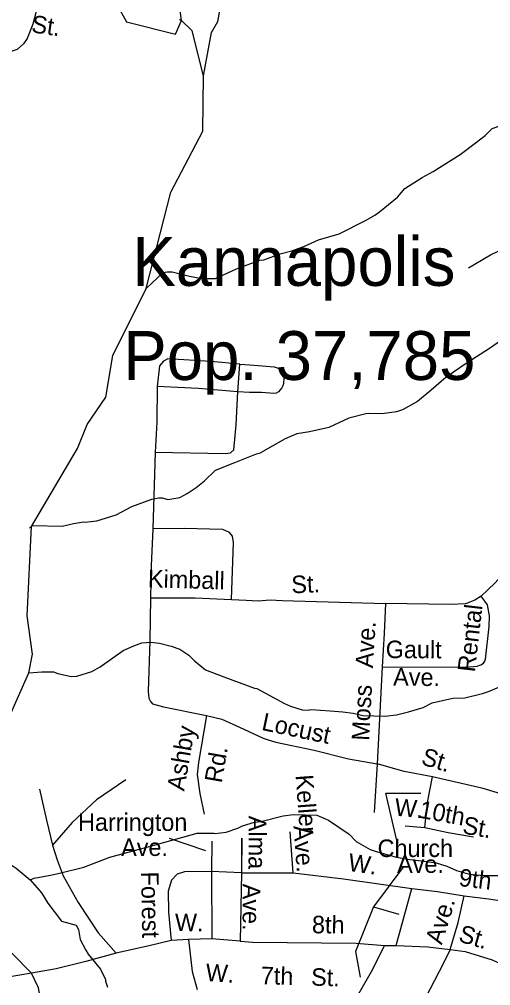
# Model space of a CAD drawing. Extents: x 1473865 to 1648260, y 639067 to 773536.
# Drawn here: x 1515215 to 1517772, y 643675 to 648916 of the extents above; entities that cross this region are included whole.
import ezdxf

# ---------------------------------------------------------------- set-up
doc = ezdxf.new("R2010")
doc.units = 0
for name, color, linetype in [('Exist Civil Demographics City Label', 7, 'Continuous'), ('Exist Hydrographic Creek Single Shore', 7, 'Continuous'), ('Exist Hydrographic Misc Water Feature', 7, 'Continuous'), ('Exist Hydrographic Pond Under 1500 Sq Ft', 7, 'Continuous'), ('Exist Road Non-System Type 51', 7, 'Continuous'), ('Exist Road Non-System Type 51 Label', 7, 'Continuous')]:
    doc.layers.add(name, color=color, linetype=linetype)

msp = doc.modelspace()

# ---------------------------------------------------------------- linework, layer by layer
at = {"layer": 'Exist Hydrographic Creek Single Shore'}
for points in [[(1516214.8, 648609.1), (1516258.2, 648844.5), (1516292, 648904.8), (1516336.4, 649152.5), (1516364.1, 649186.6), (1516373.2, 649199.7), (1516406.8, 649287), (1516415.2, 649310.9), (1516449.3, 649422.1), (1516492.2, 649585.2), (1516517.3, 649652.7), (1516541.3, 649760.2), (1516541.9, 649796.2), (1516522.5, 650156.3), (1516510.7, 650227), (1516521.7, 650336.2), (1516550.2, 650583.5), (1516563.2, 650639.2), (1516575.9, 650679), (1516592.2, 650720.1)], [(1515154.8, 645118.1), (1515266.1, 645372.2), (1515285.8, 645473.3), (1515256.8, 645680.7), (1515280.8, 646166), (1515529.8, 646587.7), (1515582.8, 646717.9), (1515684.8, 646866.9), (1515722.8, 647092.6), (1515903.8, 647456.6), (1516037.8, 647979.1), (1516209.8, 648310.4), (1516214.8, 648609.1), (1516152.7, 648853.2), (1516094.8, 648910.2), (1516083.2, 648912.7)], [(1516541.3, 647612.2), (1516629.9, 647643.6), (1516694.1, 647659.7), (1516758.1, 647683.6), (1516838.4, 647720.6), (1516950.9, 647753), (1517096.2, 647826.4), (1517144.6, 647854.2), (1517168.9, 647871.7), (1517266.2, 647951.8), (1517306.9, 647999.4), (1517400, 648058.3), (1517460.4, 648090.7), (1517606.1, 648183), (1517694.9, 648249.3), (1517741.7, 648286.9), (1517780.1, 648323.9), (1517880.8, 648358.8), (1517959.2, 648379.4), (1518033.7, 648402.5), (1518089.9, 648421), (1518180.6, 648463.5), (1518245.2, 648504.9)], [(1515903.8, 647456.6), (1515995.4, 647543.9), (1516017.4, 647547.5), (1516043.5, 647547), (1516139, 647523.2), (1516205.8, 647510.3), (1516278.8, 647510.6), (1516393.6, 647562.4), (1516401.7, 647566.2), (1516520.5, 647609.9), (1516541.3, 647612.2)], [(1517915.1, 647233.8), (1517765.5, 647130.2), (1517644.2, 647053.8), (1517531, 646975.7), (1517449.7, 646904.3), (1517374.9, 646843.5), (1517294, 646799.1), (1517262, 646787.5), (1517181.7, 646776.8), (1517111.6, 646778.2), (1517095.5, 646776.1), (1517003.2, 646753.3), (1516894.4, 646702.9), (1516790, 646679.1), (1516719.9, 646668.8), (1516657.4, 646640.3), (1516524.2, 646564.2)], [(1515269.3, 646156.4), (1515285.5, 646170.1), (1515446.5, 646167.1), (1515508.9, 646181.9), (1515563, 646190.9), (1515570.9, 646188.7), (1515635.1, 646195.5), (1515739.7, 646229.5), (1515824.5, 646273.9), (1515860.6, 646287.2), (1515933.1, 646313.9), (1515971.3, 646321.1), (1515989.2, 646320.8), (1516021.1, 646312.2), (1516085.3, 646323), (1516125.7, 646344.2), (1516174.3, 646377.3), (1516218.9, 646412.4), (1516279.9, 646471.2), (1516384.7, 646513.2), (1516501.4, 646559), (1516524.2, 646564.2)]]:
    msp.add_lwpolyline(points, dxfattribs=at)
at = {"layer": 'Exist Hydrographic Misc Water Feature'}
for points in [[(1515266.1, 645372.2), (1515336.3, 645377.7), (1515400.3, 645376.5), (1515424.2, 645368), (1515495.9, 645352.7), (1515527.8, 645354.1), (1515608.3, 645378.6), (1515654.1, 645404.4), (1515778.3, 645493.3), (1515836.8, 645518.2), (1515879.1, 645535.4), (1515927.1, 645538.5), (1515975.1, 645533.6), (1516038.7, 645516.4), (1516086.4, 645499.5), (1516133.8, 645468.6), (1516164.9, 645436.7), (1516224.4, 645389), (1516323.7, 645351.1), (1516490.5, 645288), (1516503.3, 645287.8)], [(1516503.3, 645287.8), (1516654.3, 645205.1), (1516686.1, 645190.9), (1516750.2, 645171.7), (1516782.2, 645170), (1516796.1, 645173.5), (1516902.2, 645166.6), (1516970.2, 645161.1), (1517026.1, 645152.6), (1517077.9, 645140.1), (1517197.9, 645137.7), (1517262, 645144.6), (1517326.4, 645159.7), (1517406.6, 645184.3), (1517455.1, 645209.6), (1517567.4, 645234.4), (1517631.5, 645237.2), (1517728, 645259.9), (1517760.1, 645270.8), (1517816.4, 645294.2)], [(1514991.7, 644852.3), (1515007.1, 644750.3), (1515028.4, 644715.9), (1515036.1, 644699.7), (1515047.4, 644659.6), (1515049.2, 644643.6), (1515046.7, 644619.6), (1515029.8, 644565.9), (1515023, 644524.1), (1515024.5, 644500.1), (1515043.7, 644451.8), (1515087.1, 644385.3), (1515197.1, 644313), (1515274, 644249.6)], [(1515274, 644249.6), (1515296.1, 644259.1), (1515392.4, 644277.3), (1515432.6, 644284.6), (1515565.2, 644318), (1515706, 644371.4), (1515927.1, 644431.2), (1516180.3, 644502.4), (1516269.5, 644502.7), (1516276.3, 644500.6), (1516336.4, 644507.4), (1516400.9, 644530.2), (1516425.1, 644541.8), (1516491.4, 644562.5)], [(1516491.4, 644562.5), (1516525.3, 644565.9), (1516645.8, 644596.3), (1516701.8, 644603.5), (1516829.3, 644599.4), (1516892.9, 644572.7), (1517003.8, 644496.6), (1517043.2, 644456.4), (1517118.4, 644414.7), (1517150.2, 644402.5), (1517261.8, 644372.4), (1517333.7, 644359.5), (1517411.6, 644350.5), (1517477.4, 644341), (1517535.1, 644324.2), (1517586.9, 644299.4), (1517650.5, 644282.5), (1517674.5, 644277.9), (1517738.4, 644273.3), (1517818.4, 644273.3), (1517842.5, 644277), (1517890.7, 644286.7)], [(1515274, 644249.6), (1515334.7, 644178.5), (1515369.7, 644121.9), (1515443.9, 644024.5), (1515523.4, 644003), (1515535.2, 643980.2), (1515544.8, 643926), (1515575, 643868), (1515588.6, 643845.9), (1515655.1, 643764.7), (1515682.2, 643708.3), (1515681.9, 643700.3), (1515693.3, 643668.1)]]:
    msp.add_lwpolyline(points, dxfattribs=at)
at = {"layer": 'Exist Hydrographic Pond Under 1500 Sq Ft'}
msp.add_lwpolyline([(1516094.8, 648910.2), (1516088.3, 648964.8), (1515783.1, 649058.7), (1515725.2, 649114.6), (1515677.4, 649118.6), (1515797.1, 648902.9), (1516062.4, 648835), (1516094.8, 648910.2)], dxfattribs=at)
at = {"layer": 'Exist Road Non-System Type 51'}
for p, q in [((1516401.4, 646896.4), (1516411.9, 647046.3)), ((1515952.4, 646569.5), (1515940, 646153.7)), ((1517183, 645405.1), (1517155.7, 644877.6)), ((1517155.7, 644877.6), (1517141, 644613.8)), ((1516701.4, 644287.9), (1516685.3, 644510.1)), ((1517307.8, 644542.8), (1517415.5, 644532.8)), ((1516259.8, 644458.8), (1516257.3, 644295)), ((1516257.3, 644295), (1516259.5, 643929)), ((1516421, 644286.5), (1516257.3, 644295)), ((1516421, 644286.5), (1516413.3, 643916.7)), ((1517260.3, 643893.6), (1517343.8, 644202.1)), ((1516133.4, 643924.9), (1516039.4, 643920.4)), ((1516259.5, 643929), (1516133.4, 643924.9)), ((1516413.3, 643916.7), (1516259.5, 643929)), ((1517196.2, 643892.9), (1517260.3, 643893.6))]:
    msp.add_line(p, q, dxfattribs=at)
for points in [[(1515493.9, 648984.4), (1515449.6, 648967.1), (1515369.7, 648978.3), (1515329.8, 648981.1), (1515315.2, 648974.8), (1515305.5, 648959.4), (1515288.5, 648889.7), (1515257.3, 648812.1), (1515236.7, 648782.5), (1515202.3, 648752.9), (1515175.3, 648744.1), (1515156.6, 648759.6), (1515105.5, 648768.4), (1515063.3, 648779.1), (1514982.9, 648814.6), (1514885.5, 648828)], [(1517651.4, 647568.3), (1517770.7, 647638.2), (1517851.3, 647676.6)], [(1516411.9, 647046.3), (1516254.1, 647060.7), (1516020.2, 647074.4), (1515998, 647062.6), (1515975.7, 647037.1), (1515962, 646925.3)], [(1516411.9, 647046.3), (1516466.3, 647041.7), (1516531.9, 647036.3), (1516597.5, 647032.1), (1516623.9, 647023), (1516635, 647013.4), (1516643.5, 647000.6), (1516650.3, 646970.2), (1516648.5, 646940.7), (1516645.5, 646929.3), (1516640, 646916.8), (1516621.6, 646895), (1516607.8, 646888.3), (1516595.1, 646886.6), (1516529.5, 646892.8), (1516463.9, 646891.6), (1516401.4, 646896.4)], [(1515962, 646925.3), (1515960.9, 646731.4), (1515952.4, 646569.5)], [(1516401.4, 646896.4), (1516187.7, 646913.7), (1515962, 646925.3)], [(1515952.4, 646569.5), (1516334.3, 646561.4), (1516360.3, 646565.1), (1516378.7, 646580.7), (1516390.6, 646716.5), (1516401.4, 646896.4)], [(1515940, 646153.7), (1515931, 645951.8), (1515926.2, 645778)], [(1516366.1, 645769.2), (1516376.7, 646078.9), (1516371.4, 646113), (1516355.6, 646133.2), (1516319.9, 646149.7), (1516109.9, 646155.1), (1515940, 646153.7)], [(1518104.1, 646036.5), (1518067.8, 646029.6), (1518038.1, 646013.8), (1518017.4, 646002), (1517961.1, 645957.3), (1517930.4, 645945.5), (1517880.3, 645932.5), (1517862.4, 645925.3), (1517846, 645915), (1517795, 645858), (1517721.7, 645787.2)], [(1515926.2, 645778), (1515922.6, 645546.2), (1515914.4, 645270.2), (1515917.7, 645234.1), (1515926.1, 645217.1), (1515938.1, 645204.7), (1515997, 645186.9), (1516230.4, 645141.4)], [(1515926.2, 645778), (1516168.2, 645778.2), (1516366.1, 645769.2)], [(1516366.1, 645769.2), (1516445.4, 645765.7), (1516511, 645762.8), (1516576.6, 645768), (1516641.6, 645764.8), (1517201.1, 645748.7)], [(1517183, 645405.1), (1517636.9, 645403), (1517699.1, 645407.7), (1517719.2, 645415.3), (1517733.2, 645424.6), (1517741.1, 645436.1), (1517744.7, 645446.8), (1517764.8, 645622.5), (1517765.8, 645680.5), (1517755, 645740.7), (1517721.7, 645787.2)], [(1517721.7, 645787.2), (1517687.3, 645765.9), (1517635.1, 645747), (1517554.9, 645742.4), (1517201.1, 645748.7)], [(1517201.1, 645748.7), (1517194.2, 645584.8), (1517183, 645405.1)], [(1516230.4, 645141.4), (1516186.4, 644885.9), (1516179.3, 644820.2), (1516193.8, 644717.9), (1516217.9, 644605.6)], [(1516230.4, 645141.4), (1516313, 645121.3), (1516433.2, 645065.6), (1516538.2, 645017), (1516564.5, 645008.7), (1516605.8, 644995.5), (1516815, 644951.7), (1517000.2, 644906.4), (1517155.7, 644877.6)], [(1517456.4, 644808.1), (1517302.9, 644836.8), (1517155.7, 644877.6)], [(1515792.9, 644792.2), (1515633.2, 644682.8), (1515501.3, 644560.8), (1515395.5, 644436.6)], [(1517415.5, 644532.8), (1517430, 644668.6), (1517456.4, 644808.1)], [(1518123.8, 644552.1), (1518024.8, 644611.7), (1517886.2, 644686.4), (1517808.9, 644721.8), (1517731.3, 644745.1), (1517456.4, 644808.1)], [(1515324.2, 644741.6), (1515361.5, 644573), (1515395.5, 644436.6)], [(1517415.5, 644532.8), (1517541, 644506.7), (1517678.6, 644482.1)], [(1516421.3, 644339.7), (1516422, 644474.4), (1516421, 644286.5)], [(1515395.5, 644436.6), (1515420.2, 644358.1), (1515452.8, 644271.6), (1515534.5, 644126.5), (1515642.1, 643962.6), (1515740.3, 643851.2)], [(1516257.3, 644295), (1516111.2, 644293.3), (1516070.9, 644279.9), (1516040.4, 644248.3), (1516021.6, 644188.7), (1516023.7, 644074.6), (1516039.4, 643920.4)], [(1516421, 644286.5), (1516552.4, 644287.5), (1516616.8, 644286.8), (1516701.4, 644287.9)], [(1516701.4, 644287.9), (1516974.6, 644254.9), (1517343.8, 644202.1)], [(1517343.8, 644202.1), (1517483.3, 644185.7), (1517628.9, 644163.1)], [(1514627.6, 644188.6), (1514737.2, 644159), (1514874.2, 644094.8), (1515022.5, 643988.5), (1515180.3, 643846.1), (1515280.7, 643742.4)], [(1517551.8, 643872.3), (1517596.4, 644017.7), (1517628.9, 644163.1)], [(1517628.9, 644163.1), (1517761, 644146.6), (1517868.7, 644129.3), (1517970.6, 644109.8), (1518059.6, 644089.2)], [(1516039.4, 643920.4), (1515927, 643892.3), (1515740.3, 643851.2)], [(1516133.4, 643924.9), (1516152.7, 643752.6), (1516179.3, 643654.2)], [(1516413.3, 643916.7), (1516415.3, 643916.5), (1516480.9, 643911.5), (1517042.4, 643905.6), (1517196.2, 643892.9)], [(1517049.5, 643619.5), (1517132, 643761.9), (1517196.2, 643892.9)], [(1517260.3, 643893.6), (1517432, 643886.5), (1517551.8, 643872.3)], [(1515740.3, 643851.2), (1515575.7, 643805.7), (1515415, 643766.3), (1515280.7, 643742.4)], [(1517551.8, 643872.3), (1517518.5, 643800.9), (1517189.4, 643167.1), (1517121.1, 643046.2)], [(1517551.8, 643872.3), (1517633.6, 643860.9), (1517780.8, 643816.3), (1517885.8, 643766.3)], [(1515280.7, 643742.4), (1515154.4, 643722.3), (1514900.1, 643702.4), (1514667.7, 643680.1)], [(1515329, 643499.7), (1515337.9, 643565.6), (1515319.5, 643663.8), (1515280.7, 643742.4)]]:
    msp.add_lwpolyline(points, dxfattribs=at)
at = {"layer": 'Exist Road Non-System Type 51 Label'}
for points in [[(1517262.2, 644470.5), (1517203.5, 644720), (1517394.2, 644720)], [(1516028.3, 644474.4), (1516225.8, 644408.6)], [(1517295.2, 644316.4), (1517137.5, 644103.6), (1517273.2, 644063.3)], [(1517137.5, 644103.6), (1517038.5, 643861.5), (1517064.2, 643722.1)]]:
    msp.add_lwpolyline(points, dxfattribs=at)

# ---------------------------------------------------------------- texts
at = {"layer": 'Exist Civil Demographics City Label'}
for s, p in [('Kannapolis', (1515827.6, 647470.6)), ('Pop. 37,785', (1515778.2, 646960.2))]:
    msp.add_text(s, height=265, dxfattribs=at).set_placement(p)
at = {"layer": 'Exist Road Non-System Type 51 Label'}
for s, rotation, p in [('St.', 352.0022, (1515276.7, 648845.7)), ('Kimball', 358.3533, (1515911.6, 645836)), ('St.', 2.2327, (1516692.6, 645802.8)), ('Rental', 83.4555, (1517686.6, 645372.6)), ('Ave.', 86.4232, (1517133.1, 645396)), ('Gault', 359.728, (1517202.6, 645451.8)), ('Ave.', 359.1628, (1517242.8, 645303.3)), ('Moss', 87.0418, (1517112.9, 645002)), ('Locust', 348.1647, (1516525, 645062.8)), ('Ashby', 80.232, (1516109.2, 644727.5)), ('Rd.', 80.232, (1516312.9, 644770.8)), ('St.', 343.2287, (1517390.1, 644876.9)), ('Keller', 274.1493, (1516713.8, 644816.8)), ('W.', 354.705, (1517248, 644597.7)), ('10th', 349.867, (1517380.1, 644586.6)), ('Alma', 269.6318, (1516460, 644597)), ('St.', 349.867, (1517615.2, 644501.7)), ('Ave.', 274.1493, (1516702.2, 644540.9)), ('W.', 351.849, (1516994.8, 644299)), ('9th', 352.8934, (1517595.9, 644216.8)), ('Forest', 271.0543, (1515875.5, 644293.4)), ('Ave.', 269.7295, (1516427.2, 644228.4)), ('Ave.', 72.9613, (1517506.9, 643893.6)), ('W.', 359.3982, (1516058.7, 643971.7)), ('8th', 359.3982, (1516802.4, 643959.7)), ('St.', 343.5674, (1517592.6, 643916.5)), ('W.', 356.4168, (1516223.5, 643700.8)), ('7th', 358.3875, (1516524, 643683.5)), ('St.', 358.3875, (1516797.1, 643675.9))]:
    msp.add_text(s, height=95, rotation=rotation, dxfattribs=at).set_placement(p)
for s, p in [('Harrington', (1515533.5, 644514.6)), ('Ave.', (1515767.2, 644378.8)), ('Church', (1517158.8, 644373)), ('Ave.', (1517264.6, 644287.1))]:
    msp.add_text(s, height=95, dxfattribs=at).set_placement(p)

doc.saveas('drawing.dxf')
